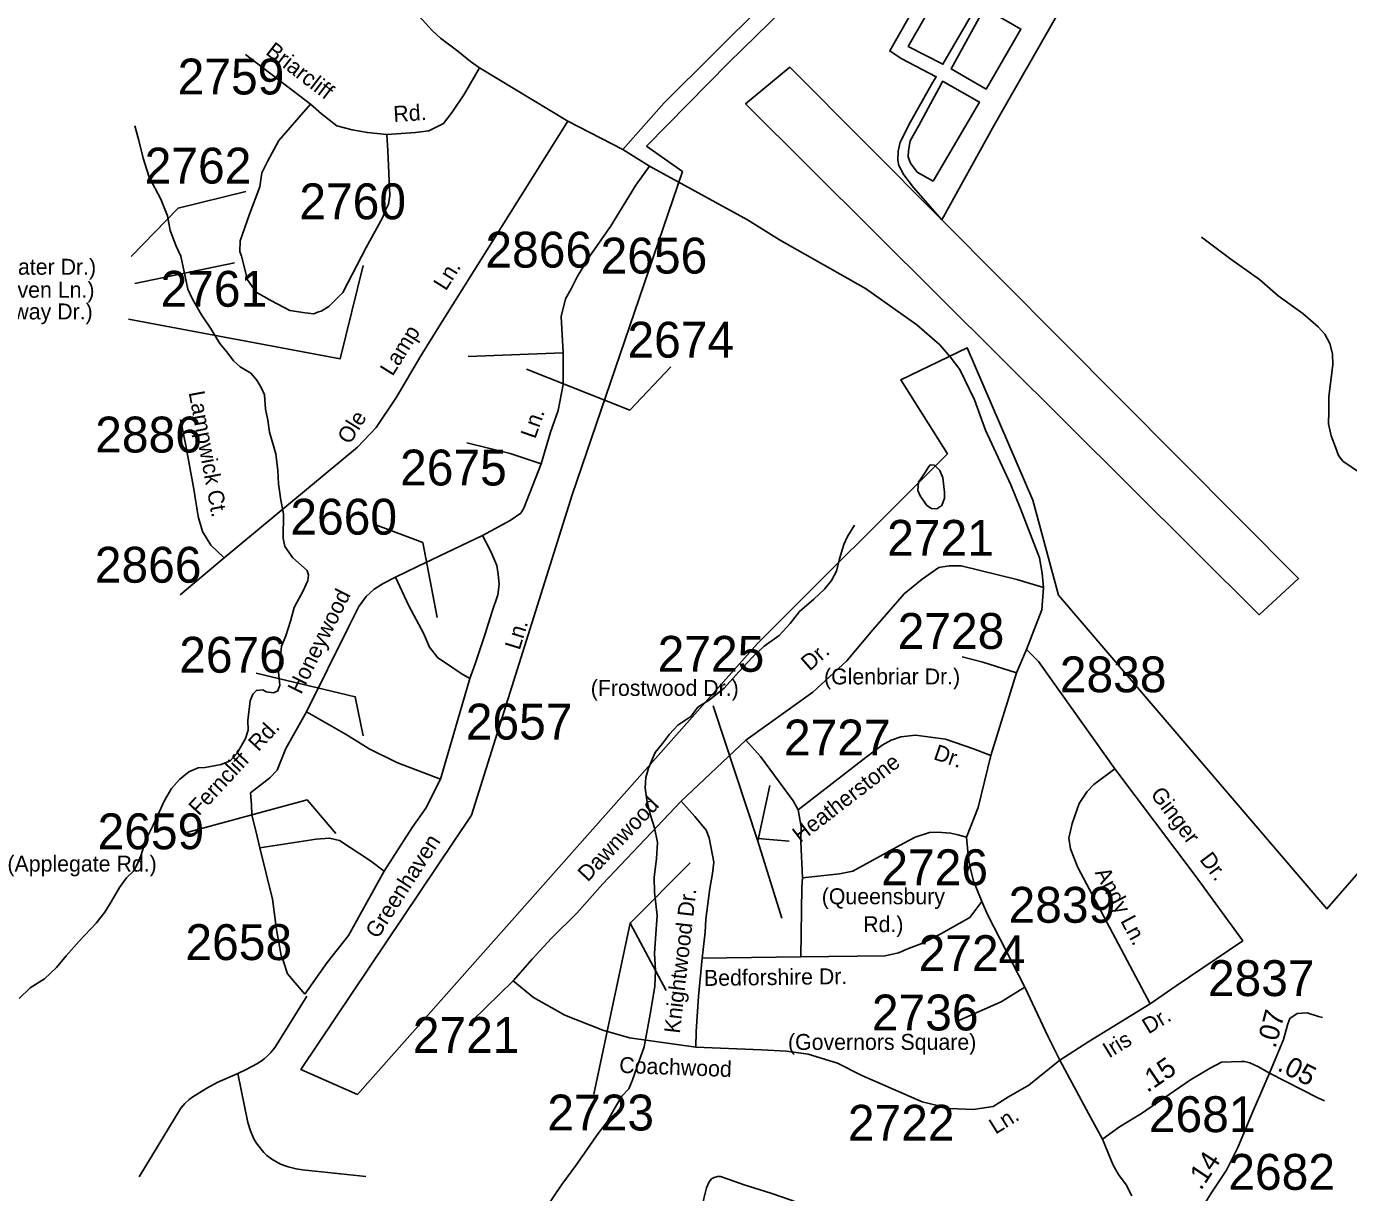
# Model space of a CAD drawing. Extents: x 1268485 to 1426702, y 514839 to 616766.
# Drawn here: x 1353261 to 1358703, y 530058 to 534858 of the extents above; entities that cross this region are included whole.
import ezdxf

# ---------------------------------------------------------------- set-up
doc = ezdxf.new("R2010")
doc.units = 0
for name, color, linetype in [('Old_Level_11', 7, 'Continuous'), ('Old_Level_17', 7, 'Continuous'), ('Old_Level_29', 7, 'Continuous'), ('Old_Level_32', 7, 'Continuous'), ('Old_Level_35', 7, 'Continuous'), ('Old_Level_48', 7, 'Continuous'), ('Old_Level_49', 7, 'Continuous'), ('Old_Level_55', 7, 'Continuous'), ('Old_Level_62', 7, 'Continuous'), ('Old_Level_8', 7, 'Continuous')]:
    doc.layers.add(name, color=color, linetype=linetype)

msp = doc.modelspace()

# ---------------------------------------------------------------- linework, layer by layer
at = {"layer": 'Old_Level_11'}
for p, q in [((1353706.986, 533800.476), (1354116.538, 533884.54)), ((1356271.094, 531514.727), (1356399.988, 531504.806)), ((1356271.094, 531504.806), (1356370.243, 531187.34)), ((1356534.687, 531310.327), (1356534.687, 531310.327)), ((1355745.603, 531167.498), (1355894.105, 530890.007))]:
    msp.add_line(p, q, dxfattribs=at)
for points in [[(1353691.234, 533910.809), (1353885.509, 534110.462), (1354163.794, 534178.764)], [(1353680.732, 533653.363), (1354552.343, 533490.489), (1354646.855, 533874.032)], [(1355913.545, 533457.593), (1355744.992, 533279.005), (1355318.65, 533447.672)], [(1354695.068, 532807.708), (1354892.308, 532733.318), (1354951.798, 532425.749)], [(1354206.851, 532195.684), (1354614.592, 532099.048), (1354646.782, 531937.989)], [(1356088.379, 532061.65), (1356271.094, 531504.806), (1356320.668, 531732.985)], [(1353906.41, 531535.342), (1354416.087, 531674.926), (1354534.116, 531535.342)], [(1355596.878, 530463.119), (1355745.603, 531167.498), (1355993.475, 531415.518)]]:
    msp.add_lwpolyline(points, dxfattribs=at)
at = {"layer": 'Old_Level_29'}
for p, q in [((1355489.146, 534467.619), (1355126.383, 534688.107)), ((1355716.352, 534352.18), (1355489.146, 534467.619)), ((1355826.037, 534282.358), (1355716.352, 534352.18)), ((1357336.175, 532197.935), (1357377.307, 532292.893)), ((1357230.407, 531857.2), (1357336.175, 532197.935))]:
    msp.add_line(p, q, dxfattribs=at)
for points in [[(1355126.383, 534688.107), (1355088.647, 534713.163), (1355036.411, 534755.903), (1354965.658, 534809.552), (1354930.549, 534840.759), (1354862.006, 534917.086), (1354809.131, 534989.688), (1354625.159, 535295.566), (1354546.418, 535439.419), (1354446.805, 535639.718), (1354348.75, 535827.981), (1354266.09, 535975.915), (1354193.509, 536137.452), (1354074.751, 536340.288)], [(1357448.144, 532548.062), (1357441.552, 532608.223), (1357430.8, 532670.469), (1357353.803, 532870.089), (1357312.671, 532971.563), (1357208.861, 533195.925), (1357163.812, 533321.605), (1357103.093, 533445.423), (1357063.919, 533497.556), (1357020.829, 533547.829), (1356926.813, 533629.753), (1356714.786, 533778.801), (1356360.756, 533979.795), (1356228.858, 534061.712), (1355826.037, 534282.358)], [(1357377.307, 532292.893), (1357440.09, 532456.181), (1357448.144, 532548.062)], [(1357130.515, 531521.123), (1357178.121, 531642.696), (1357230.407, 531857.2)], [(1357193.229, 531255.552), (1357172.903, 531307.371), (1357159.547, 531339.655), (1357143.612, 531406.642), (1357136.391, 531461.542), (1357130.515, 531521.123)], [(1357371.431, 530902.966), (1357219.116, 531199.434), (1357193.229, 531255.552)], [(1357514.414, 530602.264), (1357467.405, 530699.084), (1357371.431, 530902.966)], [(1357690.258, 530277.748), (1357633.419, 530383.87), (1357514.414, 530602.264)], [(1357811.67, 530044.789), (1357788.19, 530089.254), (1357757.039, 530132.102), (1357734.003, 530170.584), (1357690.258, 530277.748)]]:
    msp.add_lwpolyline(points, dxfattribs=at)
at = {"layer": 'Old_Level_32'}
for p, q in [((1354430.405, 534537.524), (1354162.876, 534743.025)), ((1355469.558, 533514.846), (1355079.782, 533499.962)), ((1354075.209, 532670.801), (1353893.083, 532518.148)), ((1355085.717, 532174.681), (1354965.733, 531760.077)), ((1356221.69, 531919.576), (1355955.31, 531669.147)), ((1356041.771, 531022.233), (1356448.896, 531027.713)), ((1355263.898, 530929.964), (1355095.453, 530764.252))]:
    msp.add_line(p, q, dxfattribs=at)
for points in [[(1355716.352, 534352.18), (1355885.944, 534543.258), (1356293.662, 534948.178), (1356546.058, 535181.287), (1356665.603, 535270.698), (1356675.925, 535276.493), (1356781.418, 535348.205), (1356977.716, 535447.903), (1357093.248, 535511.408), (1357225.587, 535582.322), (1357288.147, 535616.857), (1357329.135, 535644.916), (1357385.223, 535692.401), (1357440.491, 535751.976)], [(1355126.383, 534688.107), (1355063.716, 534580.134), (1355012.799, 534505.669), (1354977.549, 534459.128), (1354916.84, 534428.412), (1354862.006, 534420.966), (1354744.506, 534413.52)], [(1354430.405, 534537.524), (1354299.176, 534388.597), (1354253.4, 534301.476), (1354230.259, 534255.911), (1354221.086, 534197.867), (1354179.001, 534085.629), (1354139.833, 533975.794)], [(1354744.506, 534413.52), (1354664.213, 534420.966), (1354601.546, 534432.136), (1354538.475, 534449.108), (1354475.639, 534498.395), (1354430.405, 534537.524)], [(1355489.146, 534467.619), (1354958.345, 533620.898), (1354884.007, 533502.011), (1354784.131, 533332.604), (1354699.922, 533207.876), (1354623.546, 533125.965), (1354075.209, 532670.801)], [(1354744.506, 534413.52), (1354748.306, 534346.437), (1354756.399, 534162.187), (1354751.474, 534126.268), (1354736.909, 534098.548), (1354726.345, 534070.747), (1354659.643, 533948.031), (1354562.837, 533762.638)], [(1355826.037, 534282.358), (1355769.453, 534204.818), (1355665.426, 534034.722), (1355581.774, 533915.589), (1355527.843, 533827.094), (1355502.856, 533777.776), (1355480.383, 533736.44), (1355461.724, 533664.199), (1355469.558, 533514.846)], [(1354139.833, 533975.794), (1354139.753, 533931.153), (1354145.391, 533913.031), (1354171.168, 533814.763), (1354206.418, 533764.5), (1354269.085, 533729.129), (1354345.46, 533688.174), (1354408.127, 533678.865), (1354443.442, 533674.852), (1354463.648, 533683.872), (1354473.689, 533685.67), (1354506.045, 533704.928), (1354562.837, 533762.638)], [(1355469.558, 533514.846), (1355469.558, 533446.005), (1355469.558, 533384.607), (1355449.972, 533276.695), (1355418.633, 533187.388), (1355379.459, 533057.15)], [(1354075.209, 532670.801), (1354020.376, 532722.926), (1353985.125, 532778.774), (1353967.5, 532840.208), (1353949.875, 532953.766), (1353916.583, 533132.481), (1353895.041, 533240.455)], [(1355379.459, 533057.15), (1355252.146, 533099.942), (1355073.906, 533144.595)], [(1355379.459, 533057.15), (1355308.969, 532875.578), (1355295.26, 532855.1), (1355251.5, 532823.968), (1355138.592, 532762.02)], [(1355138.592, 532762.02), (1354870.298, 532635.43), (1354780.215, 532590.751)], [(1355138.592, 532762.02), (1355171.884, 532696.863), (1355197.343, 532639.153), (1355203.218, 532603.783), (1355207.134, 532560.965), (1355201.259, 532518.149), (1355177.759, 532449.269), (1355148.384, 532353.396), (1355107.259, 532234.253), (1355085.717, 532174.681)], [(1357448.144, 532548.062), (1357337.763, 532581.038), (1357109.096, 532637.157), (1357059.48, 532637.157), (1357016.336, 532630.681), (1356948.358, 532582.421), (1356873.928, 532522.84), (1356744.656, 532373.886), (1356637.858, 532246.717), (1356498.515, 532117.11), (1356221.69, 531919.576)], [(1354780.215, 532590.751), (1354729.297, 532564.689), (1354691.702, 532541.411), (1354659.096, 532512.052), (1354629.422, 532469.747), (1354588.297, 532387.836), (1354414.004, 532036.921)], [(1355085.717, 532174.681), (1355050.467, 532195.159), (1354997.592, 532230.53), (1354954.508, 532258.454), (1354919.258, 532303.132), (1354895.758, 532360.842), (1354835.048, 532472.539), (1354780.215, 532590.751)], [(1357336.175, 532197.935), (1357197.252, 532241.365), (1357112.886, 532263.102)], [(1357741.621, 531802.275), (1357427.419, 532244.335), (1357377.307, 532292.893)], [(1354414.004, 532036.921), (1354327.836, 531886.131), (1354292.586, 531796.773), (1354263.211, 531765.125), (1354182.919, 531703.692)], [(1354965.733, 531760.077), (1354785.021, 531828.301), (1354672.107, 531884.8), (1354576.547, 531943.841), (1354414.004, 532036.921)], [(1356437.144, 531633.77), (1356717.235, 531849.753), (1356783.83, 531900.025), (1356821.044, 531920.506), (1356860.218, 531933.54), (1356920.484, 531941.391), (1357044.205, 531924.694), (1357159.894, 531885.129), (1357230.407, 531857.2)], [(1356221.69, 531919.576), (1356282.409, 531852.547), (1356416.391, 531670.204), (1356437.144, 531633.77)], [(1357886.562, 530835.005), (1357588.844, 531396.375), (1357559.464, 531472.715), (1357551.629, 531517.4), (1357565.34, 531576.982), (1357594.72, 531658.907), (1357628.017, 531709.179), (1357655.439, 531737.108), (1357741.621, 531802.275)], [(1358268.503, 531094.744), (1358072.635, 531362.861), (1357741.621, 531802.275)], [(1354965.733, 531760.077), (1354904.618, 531640.251), (1354848.757, 531560.348), (1354733.215, 531380.702)], [(1354222.086, 531477.505), (1354210.336, 531524.046), (1354188.794, 531612.473), (1354186.836, 531655.291), (1354182.919, 531703.692)], [(1355955.31, 531669.147), (1355634.088, 531328.415), (1355526.361, 531207.39), (1355422.551, 531104.985), (1355342.246, 531019.336), (1355263.898, 530929.964)], [(1355955.31, 531669.147), (1356012.112, 531605.842), (1356059.12, 531549.984), (1356070.872, 531518.331), (1356090.551, 531417.439), (1356085.624, 531371.516), (1356074.174, 531309.718), (1356057.435, 531183.995), (1356054.147, 531130.036), (1356041.771, 531022.233)], [(1356437.144, 531633.77), (1356450.057, 531563.476), (1356448.608, 531501.475), (1356455.427, 531353.268)], [(1354733.215, 531380.702), (1354676.423, 531423.519), (1354549.13, 531507.291), (1354508.005, 531516.599), (1354453.171, 531512.876), (1354222.086, 531477.505)], [(1356455.427, 531353.268), (1356607.834, 531370.01), (1356662.076, 531380.723), (1356872.697, 531496.141), (1356919.223, 531521.217), (1356977.825, 531539.846), (1357009.668, 531541.206), (1357065.626, 531537.879), (1357095.259, 531530.433), (1357130.515, 531521.123)], [(1354406.17, 530874.342), (1354335.67, 530958.115), (1354317.084, 531013.568), (1354309.486, 531033.73), (1354290.629, 531140.553), (1354274.25, 531265.309), (1354222.086, 531477.505)], [(1354733.215, 531380.702), (1354585.905, 531116.16), (1354499.137, 531004.553), (1354406.17, 530874.342)], [(1356455.427, 531353.268), (1356452.421, 531313.31), (1356448.896, 531027.713)], [(1356448.896, 531027.713), (1356795.582, 531032.368), (1356850.424, 531045.402), (1356891.556, 531062.159), (1356946.399, 531082.64), (1357024.746, 531123.602), (1357144.225, 531190.632), (1357193.229, 531255.552)], [(1357886.562, 530835.005), (1357994.289, 530909.482), (1358268.503, 531094.744)], [(1356041.771, 531022.233), (1356027.781, 530864.795), (1356017.987, 530721.427), (1356016.029, 530656.26)], [(1355263.898, 530929.964), (1355348.121, 530861.073), (1355477.394, 530787.527), (1355634.088, 530726.083), (1355743.774, 530694.43), (1356016.029, 530656.26)], [(1357371.431, 530902.966), (1357273.497, 530843.384), (1357089.382, 530761.459)], [(1357514.414, 530602.264), (1357633.893, 530680.466), (1357886.562, 530835.005)], [(1358377.91, 530549.895), (1358435.797, 530687.454), (1358453.055, 530752.207), (1358461.684, 530773.79), (1358491.886, 530795.375), (1358532.873, 530797.533), (1358579.91, 530782.255), (1358596.356, 530778.109)], [(1356016.029, 530656.26), (1356286.326, 530646.02), (1356390.135, 530640.434), (1356479.184, 530627.236), (1356599.989, 530590.543), (1356699.606, 530539.89), (1356948.358, 530431.899), (1357061.961, 530403.97), (1357157.936, 530399.315), (1357240.199, 530412.348), (1357303.875, 530452.17), (1357387.1, 530499.859), (1357514.414, 530602.264)], [(1357690.258, 530277.748), (1357760.817, 530328.016), (1357850.976, 530383.87), (1358052.854, 530521.644), (1358133.213, 530570.05), (1358180.252, 530594.253), (1358261.636, 530597.17), (1358275.637, 530596.889), (1358297.558, 530592.446), (1358333.233, 530575.52), (1358377.91, 530549.895)], [(1358057.438, 529876.177), (1358116.526, 530020.07), (1358140.256, 530058.922), (1358200.658, 530150.007), (1358248.118, 530242.819), (1358310.678, 530393.909), (1358377.91, 530549.895)], [(1358377.91, 530549.895), (1358576.581, 530448.164), (1358605.029, 530435.092)]]:
    msp.add_lwpolyline(points, dxfattribs=at)
at = {"layer": 'Old_Level_35'}
for points in [[(1354414.84, 530866.67), (1354284.119, 530656.44), (1354266.485, 530634.551), (1354253.156, 530620.813), (1354239.726, 530608.509), (1354230.908, 530601.794), (1354209.788, 530588.055), (1354191.846, 530578.264), (1354162.216, 530562.731), (1354130.33, 530548.429)], [(1354130.33, 530548.429), (1354045.541, 530510.495), (1354003.095, 530487.99), (1353945.271, 530451.542), (1353930.199, 530441.084), (1353912.77, 530424.578), (1353895.751, 530405.149), (1353725.147, 530122.946)], [(1354130.33, 530548.429), (1354172.263, 530345.684), (1354182.721, 530312.26), (1354194.717, 530282.272), (1354206.2, 530262.227), (1354238.29, 530222.807), (1354250.081, 530210.862), (1354270.586, 530195.38), (1354306.162, 530175.388), (1354338.458, 530163.854), (1354370.959, 530155.447), (1354397.411, 530150.936), (1354657.827, 530124.022)], [(1356758.995, 529906.821), (1356719.523, 529916.817), (1356671.131, 529933.376), (1356632.171, 529949.062), (1356577.012, 529967.004), (1356451.622, 530010.013), (1356409.484, 530026.982), (1356324.9, 530055.689), (1356216.018, 530089.266), (1356153.272, 530111.617), (1356117.49, 530123.766), (1356104.879, 530123.766), (1356091.551, 530119.665), (1356081.093, 530114.334), (1356071.763, 530102.236), (1356060.075, 530077.63), (1356049.413, 530033.236), (1356044.491, 530003.708)]]:
    msp.add_lwpolyline(points, dxfattribs=at)
at = {"layer": 'Old_Level_48'}
msp.add_lwpolyline([(1356656.606, 535204.159), (1356152.417, 534709.271), (1355813.467, 534365.29), (1355961.335, 534260.569), (1355507.094, 532930.527), (1355093.305, 531610.788), (1354390.324, 530564.34), (1354624.037, 530462.285), (1356270.456, 532317.812), (1357052.329, 533098.582), (1356859.928, 533403.827), (1357133.781, 533535.141), (1357404.392, 532908.569), (1357509.785, 532516.762), (1358614.325, 531225.255), (1360215.899, 533061.13), (1360432.189, 533818.975), (1361112.382, 534262.239), (1362134.724, 533377.257), (1362365.575, 533569.181), (1362695.362, 533654.481), (1363003.164, 533718.456)], dxfattribs=at)
at = {"layer": 'Old_Level_49'}
msp.add_lwpolyline([(1356656.606, 535204.159), (1356152.417, 534709.271), (1355813.467, 534365.29), (1355961.335, 534260.569), (1355507.094, 532930.527), (1355093.305, 531610.788), (1354390.324, 530564.34), (1354624.037, 530462.285), (1356270.456, 532317.812), (1357052.329, 533098.582), (1356859.928, 533403.827), (1357133.781, 533535.141), (1357404.392, 532908.569), (1357509.785, 532516.762), (1358614.325, 531225.255), (1360215.899, 533061.13), (1360432.189, 533818.975), (1361112.382, 534262.239), (1362134.724, 533377.257), (1362365.575, 533569.181), (1362548.368, 533691.572), (1362679.783, 533790.29)], dxfattribs=at)
at = {"layer": 'Old_Level_55'}
for points in [[(1357029.234, 534062.008), (1356912.05, 534194.629), (1356873.3, 534247.634), (1356852.064, 534286.079), (1356848.506, 534308.162), (1356849.432, 534344.16), (1356858.198, 534382.002), (1356900.093, 534465.198), (1356991.838, 534629.23), (1357006.282, 534650.95), (1356861.728, 534726.094), (1356814.53, 534757.058), (1357037.153, 535150.366)], [(1357174.887, 534945.297), (1357036.535, 535030.321), (1356890.937, 534775.53), (1357033.327, 534702.23), (1357174.887, 534945.297)], [(1357204.447, 534932.696), (1357354.796, 534847.231), (1357211.159, 534600.404), (1357066.966, 534683.544), (1357204.447, 534932.696)], [(1357506.13, 534910.015), (1357243.976, 534451.473), (1357029.234, 534062.008)], [(1357029.234, 534062.008), (1356402.791, 534690.111), (1356221.487, 534540.088), (1358336.108, 532436.543), (1358497.571, 532584.965), (1357029.234, 534062.008)], [(1356992.819, 534221.016), (1356927.54, 534258.348), (1356900.264, 534294.914), (1356890.992, 534321.313), (1356891.515, 534347.314), (1356898.321, 534387.197), (1356933.809, 534450.313), (1356981.825, 534539.389), (1357025.434, 534618.349), (1357031.917, 534632.225), (1357184.07, 534546.923), (1356992.819, 534221.016)]]:
    msp.add_lwpolyline(points, dxfattribs=at)
at = {"layer": 'Old_Level_62'}
for points in [[(1353230.767, 530856.263), (1353275.776, 530901.324), (1353334.728, 530937.874), (1353383.736, 530984.523), (1353424.849, 531032.095), (1353478.162, 531092.586), (1353547.88, 531167.481), (1353582.841, 531212.746), (1353609.806, 531254.013), (1353643.127, 531313.274), (1353672.039, 531352.899), (1353700.541, 531380.223), (1353715.1, 531405.393), (1353732.017, 531443.584), (1353751.497, 531510.482), (1353782.87, 531570.614), (1353829.109, 531671.397), (1353858.226, 531720.865), (1353890.932, 531757.98), (1353929.687, 531789.199), (1353968.134, 531806.475), (1353996.124, 531807.552), (1354062.458, 531820.162), (1354098.752, 531835.029), (1354127.46, 531866.452), (1354162.831, 531926.482), (1354173.596, 531961.546), (1354172.468, 532001.787), (1354182.208, 532082.014), (1354192.974, 532109.696), (1354207.225, 532124.972), (1354233.266, 532126.92), (1354247.107, 532118.461), (1354277.045, 532115.386), (1354295.295, 532123.229), (1354303.702, 532146.861), (1354298.986, 532199.457), (1354303.702, 532235.495), (1354311.289, 532306.699), (1354328.206, 532349.042), (1354347.583, 532410.2), (1354362.757, 532465.717), (1354400.384, 532535.537), (1354419.249, 532577.009), (1354421.812, 532599.103), (1354416.275, 532618.891), (1354392.592, 532639.089), (1354357.323, 532670.154), (1354324.31, 532716.752), (1354317.03, 532751.355), (1354319.286, 532851.42), (1354308.521, 532907.451), (1354297.96, 532975.784), (1354295.192, 533030.02), (1354286.683, 533098.303), (1354260.743, 533188.27), (1354253.772, 533236.815), (1354244.749, 533282.952), (1354240.033, 533341.289), (1354228.653, 533369.433), (1354209.275, 533401.831), (1354183.951, 533430.231), (1354140.583, 533457.349), (1354113.106, 533481.699), (1354089.73, 533512.56), (1354056.614, 533553.416), (1354017.962, 533616.572), (1353981.155, 533670.655), (1353942.605, 533737.912), (1353925.381, 533776), (1353914.615, 533828.75), (1353896.366, 533912.821), (1353877.296, 533953.422), (1353852.792, 534017.91), (1353842.027, 534078.042), (1353813.525, 534146.683), (1353765.44, 534237.931), (1353741.244, 534316.364), (1353722.789, 534388.952), (1353706.18, 534449.238)], [(1358753.23, 533019.87), (1358680.231, 533068.929), (1358662.699, 533091.433), (1358649.473, 533126.19), (1358632.454, 533172.481), (1358621.586, 533222.769), (1358622.714, 533272.802), (1358622.099, 533334.369), (1358639.015, 533464.475), (1358637.99, 533510.457), (1358626.917, 533552.545), (1358605.695, 533591.556), (1358578.32, 533621.647), (1358515.574, 533677.062), (1358413.151, 533749.702), (1358336.461, 533816.857), (1358218.351, 533899.698), (1358098.191, 533990.741)], [(1356999.009, 533051.91), (1357020.539, 533030.123), (1357033.868, 532999.519), (1357040.635, 532941.079), (1357040.122, 532915.653), (1357029.459, 532885.51), (1357009.056, 532871.977), (1356987.116, 532874.078), (1356967.431, 532886.792), (1356940.159, 532925.906), (1356930.624, 532947.436), (1356933.495, 532981.833), (1356960.357, 533021.511), (1356972.762, 533042.58), (1356981.067, 533053.089), (1356999.009, 533051.91)], [(1355392.733, 529985.612), (1355465.117, 530090.804), (1355522.942, 530169.236), (1355576.563, 530247.771), (1355609.679, 530295.497), (1355650.791, 530348.862), (1355680.011, 530401.612), (1355711.282, 530455.131), (1355739.887, 530484.914), (1355754.65, 530518.287), (1355782.332, 530595.694), (1355803.76, 530657.619), (1355828.674, 530792.492), (1355847.231, 530906.193), (1355850.717, 530972.579), (1355846.206, 531042.451), (1355851.948, 531122.728), (1355857.689, 531198.137), (1355845.796, 531294.357), (1355845.078, 531355.104), (1355854.818, 531432.87), (1355858.304, 531498.486), (1355845.591, 531558.618), (1355828.777, 531615.571), (1355814.115, 531673.345), (1355807.144, 531723.531), (1355810.117, 531766.131), (1355820.985, 531805.296), (1355848.462, 531868.76), (1355879.22, 531906.694), (1355908.132, 531945.5), (1355942.888, 531982.564), (1355995.792, 532017.627), (1356024.601, 532055.613), (1356073.301, 532085.807), (1356132.356, 532134.66), (1356193.974, 532201.559), (1356249.339, 532261.947), (1356298.346, 532306.956), (1356359.349, 532351.657), (1356404.46, 532400.818), (1356443.523, 532450.082), (1356502.68, 532500.576), (1356545.639, 532542.407), (1356574.346, 532577.112), (1356595.261, 532615.252), (1356608.385, 532666.668), (1356625.712, 532726.236), (1356640.373, 532757.968), (1356669.388, 532805.796)]]:
    msp.add_lwpolyline(points, dxfattribs=at)

# ---------------------------------------------------------------- texts
at = {"layer": 'Old_Level_11'}
for s, height, rotation, p in [('Briarcliff', 65.6167, 322.470556, (1354241.567, 534746.402)), ('Rd.', 65.6167, 3.625906, (1354772.999, 534464.549)), ('Ole        Lamp        Ln.', 65.61666, 57.983106, (1354591.789, 533133.999)), ('Lampwick Ct.', 65.61666, 280.552228, (1353928.121, 533351.593)), ('Ln.', 65.6167, 70.663581, (1355355.055, 533157.41)), ('Honeywood', 65.6167, 63.587283, (1354391.177, 532105.613)), ('Ln.', 65.6167, 72.965153, (1355290.98, 532287.998)), ('Dr.', 65.6167, 41.434578, (1356485.004, 532202.107)), ('Ferncliff  Rd.', 65.61666, 47.133003, (1353969.956, 531606.145)), ('Dr.', 65.6167, 341.11995, (1356990.859, 531842.662)), ('Heatherstone', 65.61666, 37.636486, (1356445.944, 531496.102)), ('Ginger   Dr.', 65.61666, 306.991044, (1357885.285, 531697.014)), ('Dawnwood', 65.6167, 46.688164, (1355571.364, 531333.798)), ('Greenhaven', 65.6167, 57.25215, (1354706.765, 531098.98)), ('Andy Ln.', 65.6167, 297.9389, (1357657.565, 531375.177)), ('Knightwood Dr.', 65.61666, 83.450903, (1355950.408, 530710.666)), ('Bedforshire Dr.', 65.61666, 0.769219, (1356050.289, 530908.292)), ('Iris   Dr.', 65.6167, 31.451114, (1357717.353, 530609.208)), ('Coachwood', 65.6167, 357.830542, (1355700.117, 530550.796)), ('Ln.', 65.6167, 32.0215, (1357250.024, 530295.798))]:
    msp.add_text(s, height=height, rotation=rotation, dxfattribs=at).set_placement(p)
for s, p in [('(Edgewater Dr.)', (1352928.287, 533835.969)), ('(Woodhaven Ln.)', (1352867.853, 533741.397)), ('(Springway Dr.)', (1352924.014, 533652.08)), ('(Glenbriar Dr.)', (1356544.043, 532149.684)), ('(Frostwood Dr.)', (1355583.722, 532102.398)), ('(Applegate Rd.)', (1353182.391, 531379.054)), ('(Queensbury', (1356534.687, 531244.711)), ('       Rd.)', (1356534.687, 531129.882)), ('(Governors Square)', (1356395.665, 530645.156))]:
    msp.add_text(s, height=65.61666, dxfattribs=at).set_placement(p)
at = {"layer": 'Old_Level_17'}
for s, rotation, p in [('.07', 75.076414, (1358402.555, 530648.689)), ('.15', 34.312008, (1357875.236, 530467.085)), ('.05', 332.884975, (1358406.029, 530562.862)), ('.14', 56.450075, (1358095.655, 530063.974))]:
    msp.add_text(s, height=82.0208, rotation=rotation, dxfattribs=at).set_placement(p)
at = {"layer": 'Old_Level_8'}
for s, p in [('2759', (1353883.145, 534578.068)), ('2762', (1353747.424, 534211.336)), ('2760', (1354384.003, 534064.26)), ('2866', (1355150.01, 533865.344)), ('2656', (1355624.318, 533840.893)), ('2761', (1353812.637, 533704.251)), ('2674', (1355734.819, 533494.607)), ('2886', (1353543.712, 533104.307)), ('2675', (1354798.895, 532968.465)), ('2660', (1354347.174, 532766.166)), ('2721', (1356804.043, 532678.996)), ('2866', (1353542.01, 532568.396)), ('2728', (1356847.211, 532295.866)), ('2676', (1353889.631, 532197.812)), ('2725', (1355859.133, 532201.649)), ('2838', (1357514.711, 532117.155)), ('2657', (1355069.218, 531922.738)), ('2727', (1356378.992, 531857.117)), ('2659', (1353553.516, 531471.167)), ('2726', (1356780.02, 531323.167)), ('2839', (1357303.733, 531168.572)), ('2658', (1353915.003, 531014.996)), ('2724', (1356933.425, 530969.571)), ('2837', (1358124.359, 530866.768)), ('2736', (1356741.14, 530725.251)), ('2721', (1354851.247, 530632.989)), ('2723', (1355405.027, 530313.539)), ('2722', (1356642.086, 530271.386)), ('2681', (1357881.286, 530306.694)), ('2682', (1358208.516, 530069.268))]:
    msp.add_text(s, height=147.6375, dxfattribs=at).set_placement(p)

doc.saveas('drawing.dxf')
